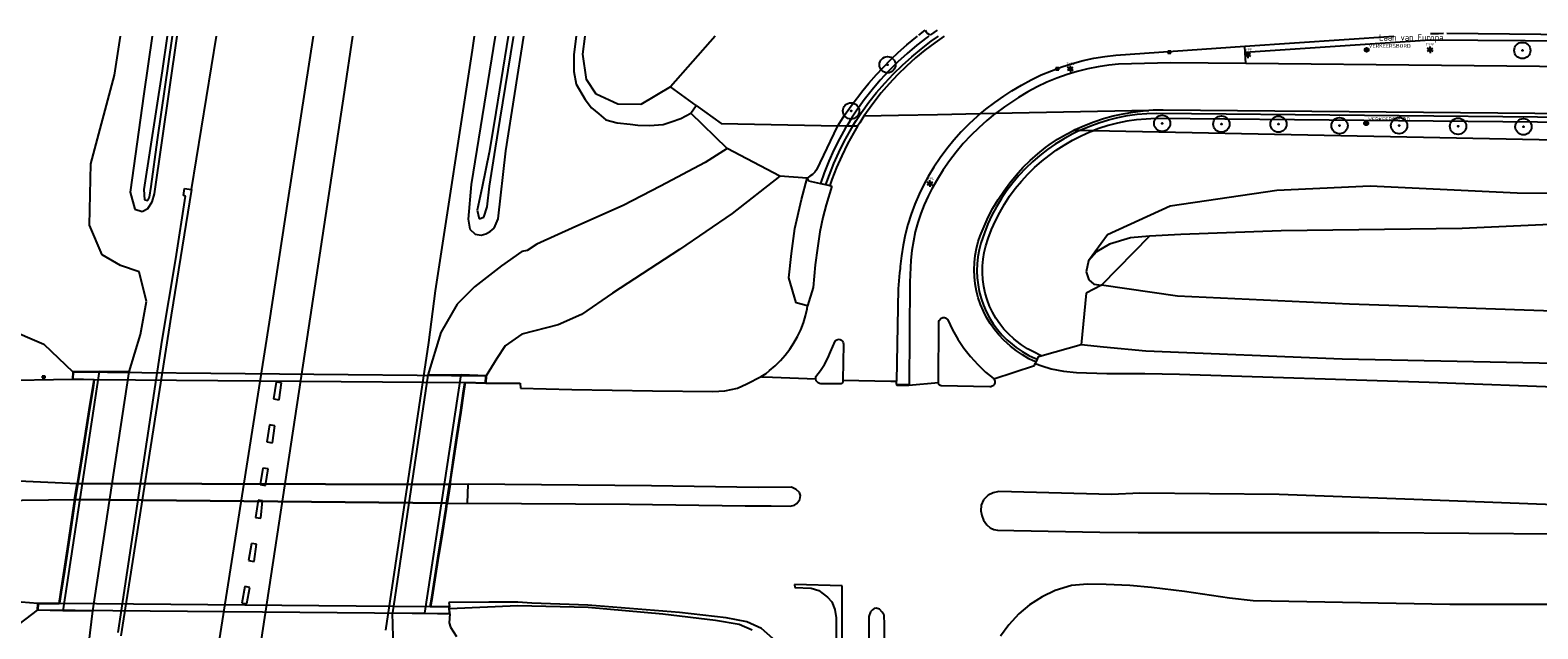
# Model space of a CAD drawing. Header units: metres. Extents: x 102000 to 105000, y 414600 to 420766.
# Tile 274 of 298: x 104013 to 104245, y 420670 to 420762. Entities that reach past the tile are written whole.
import ezdxf
from ezdxf.enums import TextEntityAlignment as Align

# ---------------------------------------------------------------- set-up
doc = ezdxf.new("R2010")
doc.units = ezdxf.units.M
doc.layers.get('0').update_dxf_attribs({"color": 8})
doc.styles.add('MtXpl_NLCS-ISO', font='NLCS-ISO.ttf')
doc.styles.add('NLCS-ISO', font='NLCS-ISO.ttf')

msp = doc.modelspace()

# ---------------------------------------------------------------- hatches: boundary and pattern name
at = {"ltscale": 0.1}
h = msp.add_hatch(color=256, dxfattribs=at)
edge = h.paths.add_edge_path()
edge.add_arc((104242.77, 420759.23), 0.075, 0, 360)
h = msp.add_hatch(color=256, dxfattribs=at)
edge = h.paths.add_edge_path()
edge.add_arc((104145.05, 420757.03), 0.075, 0, 360)
h = msp.add_hatch(color=256, dxfattribs=at)
edge = h.paths.add_edge_path()
edge.add_arc((104139.44, 420749.93), 0.075, 0, 360)
h = msp.add_hatch(color=256, dxfattribs=at)
edge = h.paths.add_edge_path()
edge.add_arc((104187.32, 420748.01), 0.075, 0, 360)
h = msp.add_hatch(color=256, dxfattribs=at)
edge = h.paths.add_edge_path()
edge.add_arc((104196.44, 420747.9), 0.075, 0, 360)
h = msp.add_hatch(color=256, dxfattribs=at)
edge = h.paths.add_edge_path()
edge.add_arc((104205.23, 420747.89), 0.075, 0, 360)
h = msp.add_hatch(color=256, dxfattribs=at)
edge = h.paths.add_edge_path()
edge.add_arc((104214.63, 420747.66), 0.075, 0, 360)
h = msp.add_hatch(color=256, dxfattribs=at)
edge = h.paths.add_edge_path()
edge.add_arc((104223.79, 420747.67), 0.075, 0, 360)
h = msp.add_hatch(color=256, dxfattribs=at)
edge = h.paths.add_edge_path()
edge.add_arc((104232.87, 420747.57), 0.075, 0, 360)
h = msp.add_hatch(color=256, dxfattribs=at)
edge = h.paths.add_edge_path()
edge.add_arc((104242.93, 420747.49), 0.075, 0, 360)

# ---------------------------------------------------------------- linework, layer by layer
for p, q in [((104026.07, 420755.45), (104027.01, 420761.44)), ((104031.86, 420761.44), (104030.57, 420752.58)), ((104032.24, 420737.18), (104035.7, 420761.44)), ((104032.69, 420745.47), (104035.01, 420761.44)), ((104034.18, 420761.44), (104033.4, 420756.11)), ((104037.91, 420737.85), (104041.78, 420761.44)), ((104052.81, 420736.24), (104056.71, 420761.44)), ((104062.7, 420761.44), (104061.4, 420752.8)), ((104084.67, 420761.44), (104080.99, 420738.62)), ((104081.15, 420759.27), (104081.5, 420761.44)), ((104086.64, 420761.44), (104084.52, 420748.08)), ((104085.45, 420748.68), (104087.49, 420761.22)), ((104086.28, 420743.78), (104089.05, 420761.44)), ((104087.49, 420761.22), (104087.52, 420761.44)), ((104097.12, 420761.44), (104096.75, 420758.61)), ((104098.15, 420758.68), (104098.49, 420761.44)), ((104118.54, 420761.44), (104111.65, 420753.64)), ((104148.03, 420760.08), (104149.68, 420761.44)), ((104151.09, 420761.23), (104149.55, 420760.03)), ((104149.85, 420761.59), (104150.85, 420762.34)), ((104151.39, 420761.44), (104151.09, 420761.23)), ((104152.68, 420762.36), (104151.65, 420761.63)), ((104151.79, 420760.66), (104152.91, 420761.44)), ((104153.79, 420761.44), (104152.31, 420760.41)), ((104200.05, 420759.9), (104222.97, 420761.44)), ((104228.61, 420761.82), (104229.84, 420761.85)), ((104229.84, 420761.85), (104230.65, 420761.87)), ((104231.12, 420761.87), (104326.84, 420760.94)), ((104075.49, 420722.26), (104081.15, 420759.27)), ((104145.63, 420757.88), (104146.71, 420758.9)), ((104146.71, 420758.9), (104148.03, 420760.08)), ((104149.55, 420760.03), (104148.07, 420758.78)), ((104148.77, 420758.26), (104150.26, 420759.49)), ((104150.81, 420759.28), (104149.35, 420758.08)), ((104150.26, 420759.49), (104151.79, 420760.66)), ((104152.31, 420760.41), (104150.81, 420759.28)), ((104180.21, 420758.51), (104200.05, 420759.9)), ((104188.21, 420758.84), (104188.66, 420759.14)), ((104188.66, 420758.84), (104188.21, 420759.14)), ((104188.66, 420759.14), (104188.21, 420759.14)), ((104188.21, 420759.14), (104188.21, 420758.84)), ((104188.66, 420758.84), (104188.66, 420759.14)), ((104200.11, 420758.9), (104200.05, 420759.9)), ((104228.6, 420760.82), (104200.11, 420758.9)), ((104200.2, 420757.2), (104200.11, 420758.9)), ((104218.35, 420759.33), (104219.25, 420759.33)), ((104228.33, 420759.43), (104228.8, 420759.43)), ((104228.33, 420759.23), (104228.8, 420759.23)), ((104228.63, 420760.82), (104228.6, 420760.82)), ((104228.66, 420760.82), (104228.63, 420760.82)), ((104228.69, 420760.82), (104228.66, 420760.82)), ((104262.09, 420760.58), (104228.69, 420760.82)), ((104096.75, 420758.61), (104096.77, 420755.98)), ((104098.71, 420754.77), (104098.15, 420758.68)), ((104143.37, 420755.55), (104144.38, 420756.62)), ((104144.38, 420756.62), (104145.63, 420757.88)), ((104146.63, 420757.46), (104145.25, 420756.09)), ((104145.96, 420755.62), (104147.34, 420756.97)), ((104147.95, 420756.82), (104146.61, 420755.5)), ((104148.07, 420758.78), (104146.63, 420757.46)), ((104147.34, 420756.97), (104148.77, 420758.26)), ((104149.35, 420758.08), (104147.95, 420756.82)), ((104170.28, 420756.12), (104171.88, 420756.71)), ((104171.88, 420756.71), (104173.51, 420757.23)), ((104173.51, 420757.23), (104175.16, 420757.67)), ((104175.16, 420757.67), (104176.83, 420758.03)), ((104177.49, 420756.71), (104175.87, 420756.39)), ((104176.83, 420758.03), (104178.51, 420758.31)), ((104179.12, 420756.96), (104177.49, 420756.71)), ((104178.51, 420758.31), (104180.21, 420758.51)), ((104180.63, 420757.11), (104179.12, 420756.96)), ((104188.63, 420757.33), (104180.63, 420757.11)), ((104188.21, 420758.84), (104188.66, 420758.84)), ((104200.2, 420757.2), (104188.63, 420757.33)), ((104230.31, 420756.9), (104200.2, 420757.2)), ((104200.27, 420758.66), (104200.74, 420758.66)), ((104200.27, 420758.47), (104200.74, 420758.47)), ((104329.82, 420756.01), (104230.31, 420756.9)), ((104022.43, 420741.76), (104026.07, 420755.45)), ((104033.4, 420756.11), (104030.58, 420737.85)), ((104096.77, 420755.98), (104097.13, 420754.04)), ((104100.23, 420752.49), (104098.71, 420754.77)), ((104142.2, 420754.22), (104143.37, 420755.55)), ((104143.93, 420754.66), (104142.67, 420753.17)), ((104145.25, 420756.09), (104143.93, 420754.66)), ((104144.63, 420754.22), (104145.96, 420755.62)), ((104146.61, 420755.5), (104145.32, 420754.12)), ((104165.66, 420753.91), (104167.16, 420754.72)), ((104167.16, 420754.72), (104168.7, 420755.46)), ((104169.59, 420754.33), (104168.1, 420753.62)), ((104168.7, 420755.46), (104170.28, 420756.12)), ((104171.12, 420754.95), (104169.59, 420754.33)), ((104170.96, 420756.24), (104171.41, 420756.54)), ((104171.41, 420756.24), (104170.96, 420756.54)), ((104171.41, 420756.54), (104170.96, 420756.54)), ((104170.96, 420756.54), (104170.96, 420756.24)), ((104170.96, 420756.24), (104171.41, 420756.24)), ((104172.68, 420755.51), (104171.12, 420754.95)), ((104171.41, 420756.24), (104171.41, 420756.54)), ((104174.26, 420755.99), (104172.68, 420755.51)), ((104172.98, 420756.48), (104173.45, 420756.48)), ((104172.98, 420756.28), (104173.45, 420756.28)), ((104175.87, 420756.39), (104174.26, 420755.99)), ((104030.57, 420752.58), (104028.48, 420737.43)), ((104061.4, 420752.8), (104055.65, 420714.85)), ((104097.13, 420754.04), (104098.52, 420751.69)), ((104103.56, 420750.97), (104100.23, 420752.49)), ((104111.65, 420753.64), (104107.07, 420750.91)), ((104115.61, 420750.76), (104111.65, 420753.64)), ((104139.46, 420750.73), (104141.25, 420753.08)), ((104141.25, 420753.08), (104142.2, 420754.22)), ((104142.67, 420753.17), (104141.47, 420751.64)), ((104142.17, 420751.25), (104143.37, 420752.76)), ((104144.09, 420752.69), (104142.92, 420751.21)), ((104143.37, 420752.76), (104144.63, 420754.22)), ((104145.32, 420754.12), (104144.09, 420752.69)), ((104161.55, 420751.24), (104162.96, 420752.22)), ((104162.96, 420752.22), (104164.19, 420753.03)), ((104165.21, 420752.01), (104163.83, 420751.09)), ((104164.19, 420753.03), (104165.66, 420753.91)), ((104166.63, 420752.85), (104165.21, 420752.01)), ((104168.1, 420753.62), (104166.63, 420752.85)), ((104098.52, 420751.69), (104099.5, 420750.41)), ((104099.5, 420750.41), (104100.64, 420749.5)), ((104107.07, 420750.91), (104103.56, 420750.97)), ((104114.76, 420749.58), (104115.61, 420750.76)), ((104115.61, 420750.76), (104119.45, 420747.97)), ((104138.44, 420749.28), (104139.46, 420750.73)), ((104140.33, 420750.06), (104139.59, 420748.94)), ((104140.21, 420748.44), (104141.03, 420749.69)), ((104141.47, 420751.64), (104140.33, 420750.06)), ((104141.03, 420749.69), (104142.17, 420751.25)), ((104141.82, 420749.68), (104141.43, 420749.1)), ((104142.92, 420751.21), (104141.82, 420749.68)), ((104159.31, 420749.46), (104160.19, 420750.2)), ((104160.19, 420750.2), (104161.55, 420751.24)), ((104185.29, 420749.98), (104161.63, 420749.51)), ((104163.04, 420750.56), (104161.68, 420749.55)), ((104163.83, 420751.09), (104163.04, 420750.56)), ((104181.3, 420749.49), (104182.83, 420749.75)), ((104182.83, 420749.75), (104184.38, 420749.93)), ((104184.38, 420749.93), (104185.29, 420749.98)), ((104184.97, 420749.54), (104186.48, 420749.59)), ((104185.92, 420750.03), (104185.29, 420749.98)), ((104187.48, 420750.04), (104185.92, 420750.03)), ((104186.48, 420749.59), (104323.78, 420748.27)), ((104329, 420748.81), (104187.48, 420750.04)), ((104084.52, 420748.08), (104083.74, 420743.53)), ((104084.72, 420744.18), (104085.45, 420748.68)), ((104100.64, 420749.5), (104101.71, 420748.53)), ((104101.71, 420748.53), (104103.45, 420748.09)), ((104103.45, 420748.09), (104105.45, 420747.91)), ((104105.45, 420747.91), (104106.61, 420747.75)), ((104106.61, 420747.75), (104108.43, 420747.69)), ((104108.43, 420747.69), (104110.53, 420747.84)), ((104110.53, 420747.84), (104111.77, 420748.23)), ((104111.77, 420748.23), (104113.26, 420748.78)), ((104113.26, 420748.78), (104114.76, 420749.58)), ((104120.37, 420744.16), (104114.76, 420749.58)), ((104119.45, 420747.97), (104137.38, 420747.62)), ((104137.32, 420747.54), (104134.14, 420740.86)), ((104137.38, 420747.62), (104137.32, 420747.54)), ((104137.38, 420747.63), (104138.44, 420749.28)), ((104137.38, 420747.62), (104137.38, 420747.63)), ((104138.77, 420747.6), (104137.38, 420747.63)), ((104138.59, 420747.31), (104137.66, 420745.64)), ((104138.77, 420747.6), (104138.59, 420747.31)), ((104139.59, 420748.94), (104138.77, 420747.6)), ((104139.68, 420747.59), (104138.77, 420747.6)), ((104139.68, 420747.59), (104139.23, 420746.85)), ((104139.68, 420747.59), (104140.21, 420748.44)), ((104140.45, 420747.57), (104139.68, 420747.59)), ((104140.45, 420747.57), (104139.81, 420746.5)), ((104140.78, 420748.11), (104140.45, 420747.57)), ((104141.43, 420749.1), (104140.78, 420748.11)), ((104146.76, 420749.21), (104141.43, 420749.1)), ((104152.72, 420749.33), (104146.76, 420749.21)), ((104159.31, 420749.46), (104152.72, 420749.33)), ((104157.61, 420747.93), (104156.41, 420746.7)), ((104158.87, 420749.09), (104157.61, 420747.93)), ((104159.09, 420747.34), (104157.88, 420746.15)), ((104159.31, 420749.46), (104158.87, 420749.09)), ((104160.36, 420748.47), (104159.09, 420747.34)), ((104161.63, 420749.51), (104159.31, 420749.46)), ((104161.63, 420749.51), (104160.36, 420748.47)), ((104161.68, 420749.55), (104161.63, 420749.51)), ((104173.96, 420747.05), (104175.37, 420747.69)), ((104174.8, 420747), (104176.19, 420747.59)), ((104175.37, 420747.69), (104176.82, 420748.25)), ((104176.19, 420747.59), (104177.6, 420748.11)), ((104176.82, 420748.25), (104178.29, 420748.74)), ((104177.6, 420748.11), (104179.04, 420748.55)), ((104179.01, 420747.66), (104177.6, 420747.21)), ((104178.29, 420748.74), (104179.79, 420749.16)), ((104180.44, 420748.03), (104179.01, 420747.66)), ((104179.04, 420748.55), (104180.5, 420748.92)), ((104179.79, 420749.16), (104181.3, 420749.49)), ((104181.9, 420748.33), (104180.44, 420748.03)), ((104180.5, 420748.92), (104181.98, 420749.2)), ((104183.36, 420748.54), (104181.9, 420748.33)), ((104181.98, 420749.2), (104183.47, 420749.41)), ((104184.84, 420748.68), (104183.36, 420748.54)), ((104183.47, 420749.41), (104184.97, 420749.54)), ((104186.32, 420748.74), (104184.84, 420748.68)), ((104323.5, 420747.42), (104186.32, 420748.74)), ((104218.27, 420748.02), (104219.17, 420748.02)), ((104031.7, 420738.29), (104032.69, 420745.47)), ((104137.66, 420745.64), (104136.8, 420743.93)), ((104138.33, 420745.22), (104137.5, 420743.55)), ((104139.23, 420746.85), (104138.33, 420745.22)), ((104139.81, 420746.5), (104138.9, 420744.84)), ((104155.26, 420745.43), (104154.17, 420744.1)), ((104156.41, 420746.7), (104155.26, 420745.43)), ((104157.88, 420746.15), (104156.72, 420744.9)), ((104169.93, 420744.71), (104171.24, 420745.56)), ((104172.14, 420745.6), (104170.86, 420744.8)), ((104171.24, 420745.56), (104172.58, 420746.34)), ((104173.45, 420746.34), (104172.14, 420745.6)), ((104172.25, 420744.68), (104173.54, 420745.42)), ((104172.58, 420746.34), (104173.7, 420746.92)), ((104174.6, 420746.9), (104173.45, 420746.34)), ((104173.54, 420745.42), (104174.86, 420746.09)), ((104173.7, 420746.92), (104173.96, 420747.05)), ((104174.6, 420746.9), (104173.7, 420746.92)), ((104174.6, 420746.9), (104174.8, 420747)), ((104176.67, 420746.86), (104174.6, 420746.9)), ((104174.86, 420746.09), (104176.21, 420746.69)), ((104176.21, 420746.69), (104176.67, 420746.86)), ((104177.6, 420747.21), (104176.67, 420746.86)), ((104261.03, 420745.18), (104176.67, 420746.86)), ((104083.74, 420743.53), (104082.65, 420738.23)), ((104083.77, 420738.37), (104084.72, 420744.18)), ((104085.1, 420733.31), (104086.28, 420743.78)), ((104120.37, 420744.16), (104116.96, 420742)), ((104128.49, 420739.89), (104120.37, 420744.16)), ((104136.8, 420743.93), (104136.02, 420742.18)), ((104137.5, 420743.55), (104136.74, 420741.84)), ((104138.01, 420743.01), (104137.21, 420741.2)), ((104138.9, 420744.84), (104138.01, 420743.01)), ((104153.15, 420742.72), (104152.19, 420741.29)), ((104154.17, 420744.1), (104153.15, 420742.72)), ((104155.63, 420743.6), (104154.59, 420742.25)), ((104156.72, 420744.9), (104155.63, 420743.6)), ((104167.01, 420742.3), (104168.18, 420743.34)), ((104168.51, 420743.06), (104167.38, 420742.1)), ((104168.18, 420743.34), (104169.39, 420744.32)), ((104169.69, 420743.97), (104168.51, 420743.06)), ((104168.79, 420742.18), (104169.94, 420743.09)), ((104169.39, 420744.32), (104169.93, 420744.71)), ((104170.86, 420744.8), (104169.69, 420743.97)), ((104169.94, 420743.09), (104171.01, 420743.87)), ((104171.01, 420743.87), (104172.25, 420744.68)), ((104022.24, 420732.33), (104022.43, 420741.76)), ((104116.96, 420742), (104110.13, 420738.34)), ((104133.88, 420740.51), (104133.49, 420740.15)), ((104134.14, 420740.86), (104133.88, 420740.51)), ((104135.31, 420740.41), (104134.74, 420738.78)), ((104136.02, 420742.18), (104135.31, 420740.41)), ((104136.74, 420741.84), (104136.05, 420740.11)), ((104137.21, 420741.2), (104136.48, 420739.35)), ((104152.19, 420741.29), (104151.3, 420739.82)), ((104153.62, 420740.85), (104152.72, 420739.41)), ((104154.59, 420742.25), (104153.62, 420740.85)), ((104164.85, 420740.05), (104165.9, 420741.2)), ((104166.3, 420741.08), (104165.28, 420740)), ((104165.9, 420741.2), (104167.01, 420742.3)), ((104167.38, 420742.1), (104166.3, 420741.08)), ((104166.64, 420740.2), (104167.69, 420741.22)), ((104167.69, 420741.22), (104168.79, 420742.18)), ((104031.48, 420736.63), (104031.7, 420738.29)), ((104036.68, 420736.9), (104036.84, 420738)), ((104036.84, 420738), (104037.91, 420737.85)), ((104080.99, 420738.62), (104080.53, 420733.27)), ((104082.65, 420738.23), (104081.9, 420734.66)), ((104083.45, 420735.14), (104083.77, 420738.37)), ((104110.13, 420738.34), (104104.37, 420735.38)), ((104128.49, 420739.89), (104121.13, 420734.15)), ((104132.67, 420739.59), (104128.49, 420739.89)), ((104131.83, 420736.31), (104132.67, 420739.59)), ((104133.1, 420739.91), (104132.67, 420739.59)), ((104132.67, 420739.59), (104132.89, 420739.17)), ((104132.89, 420739.17), (104134.74, 420738.78)), ((104133.49, 420740.15), (104133.1, 420739.91)), ((104134.74, 420738.78), (104135.53, 420738.6)), ((104136.05, 420740.11), (104135.53, 420738.6)), ((104135.53, 420738.6), (104136.17, 420738.47)), ((104136.49, 420738.34), (104135.62, 420735.48)), ((104136.48, 420739.35), (104136.17, 420738.47)), ((104136.17, 420738.47), (104136.49, 420738.34)), ((104150.62, 420738.59), (104149.9, 420737.11)), ((104151.3, 420739.82), (104150.62, 420738.59)), ((104151.34, 420738.84), (104151.81, 420738.84)), ((104151.34, 420738.65), (104151.81, 420738.65)), ((104152.72, 420739.41), (104151.89, 420737.92)), ((104162.94, 420737.59), (104163.87, 420738.84)), ((104164.32, 420738.87), (104163.43, 420737.68)), ((104163.85, 420736.8), (104164.72, 420737.98)), ((104163.87, 420738.84), (104164.85, 420740.05)), ((104165.28, 420740), (104164.32, 420738.87)), ((104164.72, 420737.98), (104165.65, 420739.11)), ((104165.65, 420739.11), (104166.64, 420740.2)), ((104219.36, 420738.36), (104204.96, 420737.68)), ((104241.95, 420737.27), (104219.36, 420738.36)), ((104028.48, 420737.43), (104029.22, 420734.79)), ((104030.58, 420737.85), (104030.68, 420736.24)), ((104030.68, 420736.24), (104031.2, 420736.16)), ((104031.2, 420736.16), (104031.48, 420736.63)), ((104031.21, 420734.91), (104031.88, 420735.91)), ((104031.88, 420735.91), (104032.24, 420737.18)), ((104037.91, 420737.85), (104034.81, 420718.48)), ((104035.49, 420727.18), (104037.02, 420736.82)), ((104037.02, 420736.82), (104036.68, 420736.9)), ((104049.91, 420717.4), (104052.81, 420736.24)), ((104130.8, 420731.85), (104131.83, 420736.31)), ((104149.9, 420737.11), (104149.26, 420735.59)), ((104151.32, 420736.82), (104150.71, 420735.48)), ((104151.89, 420737.92), (104151.32, 420736.82)), ((104161.28, 420734.94), (104162.08, 420736.29)), ((104162.59, 420736.46), (104161.83, 420735.18)), ((104162.08, 420736.29), (104162.94, 420737.59)), ((104163.43, 420737.68), (104162.59, 420736.46)), ((104163.05, 420735.58), (104163.85, 420736.8)), ((104204.96, 420737.68), (104188.58, 420735.29)), ((104300.98, 420736.79), (104241.95, 420737.27)), ((104029.22, 420734.79), (104030.31, 420734.44)), ((104030.31, 420734.44), (104031.21, 420734.91)), ((104081.9, 420734.66), (104082.2, 420733.33)), ((104082.2, 420733.33), (104082.93, 420733.55)), ((104082.93, 420733.55), (104083.45, 420735.14)), ((104104.37, 420735.38), (104097.08, 420732.15)), ((104121.13, 420734.15), (104113.05, 420728.62)), ((104135.09, 420733.5), (104134.62, 420731.31)), ((104135.62, 420735.48), (104135.09, 420733.5)), ((104148.69, 420734.04), (104148.2, 420732.46)), ((104149.26, 420735.59), (104148.69, 420734.04)), ((104150.17, 420734.12), (104149.71, 420732.73)), ((104150.71, 420735.48), (104150.17, 420734.12)), ((104159.91, 420732.14), (104160.56, 420733.56)), ((104161.13, 420733.87), (104160.51, 420732.53)), ((104160.56, 420733.56), (104161.28, 420734.94)), ((104161.83, 420735.18), (104161.13, 420733.87)), ((104161.66, 420733), (104162.32, 420734.31)), ((104162.32, 420734.31), (104163.05, 420735.58)), ((104188.58, 420735.29), (104178.89, 420730.86)), ((104024.15, 420727.78), (104022.24, 420732.33)), ((104080.53, 420733.27), (104080.74, 420731.75)), ((104080.74, 420731.75), (104081.6, 420730.96)), ((104083.21, 420731), (104083.9, 420731.38)), ((104083.9, 420731.38), (104084.5, 420731.9)), ((104084.5, 420731.9), (104085.1, 420733.31)), ((104097.08, 420732.15), (104091.08, 420729.4)), ((104130.27, 420727.99), (104130.8, 420731.85)), ((104134.62, 420731.31), (104134.28, 420728.81)), ((104148.2, 420732.46), (104147.79, 420730.87)), ((104149.33, 420731.32), (104149.03, 420729.89)), ((104149.71, 420732.73), (104149.33, 420731.32)), ((104159.33, 420730.69), (104159.91, 420732.14)), ((104159.96, 420731.15), (104159.44, 420729.59)), ((104160.51, 420732.53), (104159.96, 420731.15)), ((104160.55, 420730.29), (104161.07, 420731.66)), ((104161.07, 420731.66), (104161.66, 420733)), ((104205.62, 420731.49), (104190.21, 420730.93)), ((104233.49, 420731.81), (104205.62, 420731.49)), ((104254.26, 420732.78), (104233.49, 420731.81)), ((104081.6, 420730.96), (104082.5, 420730.8)), ((104082.5, 420730.8), (104083.21, 420731)), ((104091.08, 420729.4), (104089.57, 420728.47)), ((104134.28, 420728.81), (104133.94, 420726.23)), ((104147.45, 420729.25), (104147.19, 420727.62)), ((104147.79, 420730.87), (104147.45, 420729.25)), ((104149.03, 420729.89), (104148.8, 420728.44)), ((104158.54, 420727.67), (104158.74, 420728.75)), ((104158.74, 420728.75), (104159.02, 420729.81)), ((104159.02, 420729.81), (104159.33, 420730.69)), ((104159.44, 420729.59), (104159.16, 420728.54)), ((104159.94, 420728.16), (104160.2, 420729.18)), ((104160.2, 420729.18), (104160.55, 420730.29)), ((104178.89, 420730.86), (104176.01, 420726.88)), ((104179.23, 420729.43), (104177.22, 420728.22)), ((104185.4, 420730.65), (104178, 420723.1)), ((104182.44, 420730.38), (104179.23, 420729.43)), ((104185.4, 420730.65), (104182.44, 420730.38)), ((104190.21, 420730.93), (104185.4, 420730.65)), ((104026.98, 420726.13), (104024.15, 420727.78)), ((104033.41, 420714.62), (104035.49, 420727.18)), ((104088.78, 420728.29), (104085.65, 420726.1)), ((104089.57, 420728.47), (104088.78, 420728.29)), ((104113.05, 420728.62), (104102.73, 420721.9)), ((104129.85, 420724.24), (104130.27, 420727.99)), ((104147.19, 420727.62), (104147.01, 420725.98)), ((104148.66, 420726.98), (104148.49, 420723.56)), ((104148.8, 420728.44), (104148.66, 420726.98)), ((104158.38, 420725.48), (104158.43, 420726.58)), ((104158.43, 420726.58), (104158.54, 420727.67)), ((104158.85, 420726.41), (104158.81, 420725.33)), ((104158.97, 420727.48), (104158.85, 420726.41)), ((104159.16, 420728.54), (104158.97, 420727.48)), ((104159.68, 420726.07), (104159.77, 420727.12)), ((104159.77, 420727.12), (104159.94, 420728.16)), ((104176.01, 420726.88), (104175.62, 420725.14)), ((104177.22, 420728.22), (104176.01, 420726.88)), ((104029.89, 420725.18), (104026.98, 420726.13)), ((104030.97, 420720.6), (104029.89, 420725.18)), ((104085.65, 420726.1), (104081.5, 420722.84)), ((104130.99, 420720.39), (104129.85, 420724.24)), ((104133.94, 420726.23), (104133.62, 420722.73)), ((104146.92, 420725.01), (104146.69, 420722.56)), ((104146.98, 420725.65), (104146.92, 420725.01)), ((104147.01, 420725.98), (104146.98, 420725.65)), ((104158.43, 420724.39), (104158.38, 420725.48)), ((104158.54, 420723.29), (104158.43, 420724.39)), ((104158.81, 420725.33), (104158.86, 420724.25)), ((104158.86, 420724.25), (104158.98, 420723.17)), ((104159.66, 420725.02), (104159.68, 420726.07)), ((104159.73, 420723.97), (104159.66, 420725.02)), ((104175.62, 420725.14), (104176.02, 420723.93)), ((104074.44, 420714.29), (104075.49, 420722.26)), ((104081.5, 420722.84), (104078.83, 420720.17)), ((104102.73, 420721.9), (104097.93, 420718.57)), ((104133.62, 420722.73), (104132.75, 420719.91)), ((104146.69, 420722.56), (104146.43, 420708.32)), ((104148.49, 420723.56), (104148.37, 420707.79)), ((104158.74, 420722.21), (104158.54, 420723.29)), ((104159.02, 420721.15), (104158.74, 420722.21)), ((104158.98, 420723.17), (104159.18, 420722.11)), ((104159.18, 420722.11), (104159.46, 420721.07)), ((104159.87, 420722.92), (104159.73, 420723.97)), ((104160.09, 420721.89), (104159.87, 420722.92)), ((104160.39, 420720.88), (104160.09, 420721.89)), ((104175.64, 420721.87), (104174.88, 420713.92)), ((104178, 420723.1), (104175.64, 420721.87)), ((104176.02, 420723.93), (104176.82, 420723.27)), ((104176.82, 420723.27), (104178, 420723.1)), ((104189.69, 420721.41), (104178, 420723.1)), ((104030.06, 420715.51), (104030.97, 420720.6)), ((104078.83, 420720.17), (104076.29, 420715.82)), ((104132.75, 420719.91), (104130.99, 420720.39)), ((104132.44, 420718.39), (104132.7, 420719.49)), ((104132.7, 420719.49), (104132.75, 420719.91)), ((104159.37, 420720.11), (104159.02, 420721.15)), ((104159.8, 420719.1), (104159.37, 420720.11)), ((104159.46, 420721.07), (104159.81, 420720.05)), ((104159.81, 420720.05), (104160.24, 420719.06)), ((104160.77, 420719.9), (104160.39, 420720.88)), ((104161.22, 420718.95), (104160.77, 420719.9)), ((104216.18, 420720.18), (104189.69, 420721.41)), ((104231.26, 420719.69), (104216.18, 420720.18)), ((104253.88, 420718.88), (104231.26, 420719.69)), ((104034.81, 420718.48), (104027.05, 420669.12)), ((104041.05, 420661.04), (104049.91, 420717.4)), ((104097.93, 420718.57), (104094.34, 420716.98)), ((104131.69, 420716.24), (104132.1, 420717.3)), ((104132.1, 420717.3), (104132.44, 420718.39)), ((104152.89, 420708.14), (104152.94, 420717.37)), ((104152.94, 420717.37), (104152.97, 420717.52)), ((104152.97, 420717.52), (104153.02, 420717.66)), ((104153.02, 420717.66), (104153.1, 420717.8)), ((104153.1, 420717.8), (104153.2, 420717.91)), ((104153.2, 420717.91), (104153.32, 420718.01)), ((104153.32, 420718.01), (104153.46, 420718.08)), ((104153.46, 420718.08), (104153.58, 420718.11)), ((104153.58, 420718.11), (104153.71, 420718.12)), ((104153.71, 420718.12), (104153.83, 420718.11)), ((104153.83, 420718.11), (104153.96, 420718.08)), ((104153.96, 420718.08), (104154.07, 420718.03)), ((104154.07, 420718.03), (104154.18, 420717.95)), ((104154.18, 420717.95), (104154.27, 420717.87)), ((104154.27, 420717.87), (104154.35, 420717.77)), ((104154.35, 420717.77), (104155.05, 420716.26)), ((104160.3, 420718.12), (104159.8, 420719.1)), ((104160.24, 420719.06), (104160.75, 420718.1)), ((104160.87, 420717.19), (104160.3, 420718.12)), ((104160.75, 420718.1), (104161.32, 420717.18)), ((104161.51, 420716.29), (104160.87, 420717.19)), ((104161.74, 420718.03), (104161.22, 420718.95)), ((104161.32, 420717.18), (104161.96, 420716.31)), ((104162.33, 420717.16), (104161.74, 420718.03)), ((104162.98, 420716.33), (104162.33, 420717.16)), ((104009.34, 420716.52), (104015.19, 420714.03)), ((104028.34, 420709.78), (104030.06, 420715.51)), ((104055.65, 420714.85), (104048.29, 420666.23)), ((104076.29, 420715.82), (104074.29, 420709.27)), ((104088.79, 420715.57), (104086.19, 420713.76)), ((104094.34, 420716.98), (104088.79, 420715.57)), ((104130.64, 420714.21), (104131.2, 420715.21)), ((104131.2, 420715.21), (104131.69, 420716.24)), ((104137.26, 420714.72), (104137.49, 420714.78)), ((104137.49, 420714.78), (104137.75, 420714.76)), ((104155.05, 420716.26), (104155.87, 420714.81)), ((104155.87, 420714.81), (104156.79, 420713.43)), ((104162.21, 420715.45), (104161.51, 420716.29)), ((104161.96, 420716.31), (104162.66, 420715.49)), ((104162.97, 420714.66), (104162.21, 420715.45)), ((104162.66, 420715.49), (104163.41, 420714.72)), ((104163.7, 420715.56), (104162.98, 420716.33)), ((104164.47, 420714.84), (104163.7, 420715.56)), ((104164.78, 420714.58), (104164.47, 420714.84)), ((104015.19, 420714.03), (104019.63, 420709.77)), ((104026.62, 420669.67), (104033.41, 420714.62)), ((104067.82, 420670.03), (104074.44, 420714.29)), ((104086.19, 420713.76), (104084.94, 420711.83)), ((104129.32, 420712.36), (104130.01, 420713.26)), ((104130.01, 420713.26), (104130.64, 420714.21)), ((104135.86, 420711.86), (104136.3, 420712.84)), ((104136.3, 420712.84), (104136.99, 420714.51)), ((104136.99, 420714.51), (104137.06, 420714.58)), ((104137.06, 420714.58), (104137.26, 420714.72)), ((104137.75, 420714.76), (104137.96, 420714.66)), ((104137.96, 420714.66), (104138.13, 420714.49)), ((104138.13, 420714.49), (104138.24, 420714.28)), ((104138.26, 420714.04), (104138.18, 420708.47)), ((104138.24, 420714.28), (104138.26, 420714.04)), ((104156.79, 420713.43), (104157.82, 420712.11)), ((104163.99, 420713.72), (104162.97, 420714.66)), ((104163.41, 420714.72), (104164.23, 420714.01)), ((104164.88, 420713.01), (104163.99, 420713.72)), ((104164.23, 420714.01), (104164.84, 420713.54)), ((104165.67, 420713.91), (104164.78, 420714.58)), ((104164.84, 420713.54), (104165.8, 420712.89)), ((104165.82, 420712.37), (104164.88, 420713.01)), ((104166.62, 420713.31), (104165.67, 420713.91)), ((104165.8, 420712.89), (104166.8, 420712.31)), ((104167.6, 420712.78), (104166.62, 420713.31)), ((104168.62, 420712.31), (104167.6, 420712.78)), ((104174.88, 420713.92), (104168.88, 420712.22)), ((104178.3, 420713.59), (104174.88, 420713.92)), ((104184.81, 420712.97), (104178.3, 420713.59)), ((104215.05, 420711.7), (104184.81, 420712.97)), ((104084.94, 420711.83), (104083.28, 420709.18)), ((104126.89, 420709.97), (104127.76, 420710.71)), ((104127.76, 420710.71), (104128.57, 420711.5)), ((104128.57, 420711.5), (104129.32, 420712.36)), ((104134.76, 420709.99), (104135.34, 420710.9)), ((104135.34, 420710.9), (104135.86, 420711.86)), ((104157.82, 420712.11), (104158.94, 420710.88)), ((104158.94, 420710.88), (104160.14, 420709.73)), ((104161.42, 420708.67), (104167.68, 420710.74)), ((104166.8, 420711.79), (104165.82, 420712.37)), ((104166.8, 420712.31), (104167.84, 420711.8)), ((104167.82, 420711.29), (104166.8, 420711.79)), ((104167.68, 420710.74), (104167.8, 420711.04)), ((104167.89, 420711.26), (104167.8, 420711.04)), ((104167.8, 420711.04), (104168.82, 420710.68)), ((104167.89, 420711.26), (104167.82, 420711.29)), ((104167.84, 420711.8), (104168.07, 420711.71)), ((104168.07, 420711.71), (104167.89, 420711.26)), ((104168.2, 420712.02), (104168.07, 420711.71)), ((104168.88, 420712.22), (104168.2, 420712.02)), ((104168.88, 420712.22), (104168.62, 420712.31)), ((104168.82, 420710.68), (104170.26, 420710.25)), ((104170.26, 420710.25), (104172.13, 420709.85)), ((104275.46, 420710.48), (104215.05, 420711.7)), ((104000, 420708.28), (104019.59, 420708.66)), ((104014.95, 420708.83), (104015.4, 420709.13)), ((104015.4, 420708.83), (104014.95, 420709.13)), ((104015.4, 420709.13), (104014.95, 420709.13)), ((104014.95, 420709.13), (104014.95, 420708.83)), ((104014.95, 420708.83), (104015.4, 420708.83)), ((104015.4, 420708.83), (104015.4, 420709.13)), ((104023.73, 420709.81), (104018.11, 420673.01)), ((104019.63, 420709.77), (104019.59, 420708.66)), ((104019.59, 420708.66), (104022.87, 420708.57)), ((104023.73, 420709.81), (104019.63, 420709.77)), ((104019.68, 420709.72), (104019.64, 420708.71)), ((104019.64, 420708.71), (104022.93, 420708.61)), ((104083.23, 420709.13), (104019.68, 420709.72)), ((104022.93, 420708.61), (104019.97, 420690.1)), ((104022.87, 420708.57), (104022.67, 420707.34)), ((104022.72, 420672.98), (104028.34, 420709.78)), ((104022.96, 420708.54), (104022.77, 420707.33)), ((104080, 420708.08), (104022.96, 420708.54)), ((104028.34, 420709.78), (104023.73, 420709.81)), ((104050.94, 420708.18), (104050.54, 420705.6)), ((104051.75, 420708.07), (104050.94, 420708.18)), ((104051.42, 420705.46), (104051.75, 420708.07)), ((104074.29, 420709.27), (104068.85, 420672.68)), ((104073.82, 420672.62), (104079.41, 420709.32)), ((104079.41, 420709.32), (104074.29, 420709.27)), ((104077.72, 420692.61), (104080.07, 420708.19)), ((104083.28, 420709.18), (104079.41, 420709.32)), ((104079.81, 420706.83), (104080, 420708.08)), ((104079.91, 420706.82), (104080.11, 420708.14)), ((104080.07, 420708.19), (104083.19, 420708.1)), ((104080.11, 420708.14), (104083.24, 420708.05)), ((104083.19, 420708.1), (104083.23, 420709.13)), ((104083.28, 420709.18), (104083.24, 420708.05)), ((104083.24, 420708.05), (104085.86, 420708.03)), ((104085.86, 420708.03), (104088.53, 420708.02)), ((104088.53, 420708.02), (104088.54, 420707.25)), ((104121.97, 420707.24), (104123.41, 420707.91)), ((104123.41, 420707.91), (104125.62, 420709.03)), ((104125.62, 420709.03), (104126.37, 420709.54)), ((104125.62, 420709.03), (104125.7, 420709.02)), ((104125.7, 420709.02), (104127.34, 420708.95)), ((104126.37, 420709.54), (104126.89, 420709.97)), ((104127.34, 420708.95), (104134, 420708.67)), ((104134, 420708.67), (104134.03, 420709.03)), ((104134.09, 420708.38), (104134, 420708.67)), ((104134.03, 420709.03), (104134.76, 420709.99)), ((104134.16, 420708.26), (104134.09, 420708.38)), ((104134.38, 420708.06), (104134.16, 420708.26)), ((104134.59, 420707.96), (104134.38, 420708.06)), ((104134.77, 420707.92), (104134.59, 420707.96)), ((104137.73, 420707.91), (104134.77, 420707.92)), ((104137.92, 420707.94), (104137.73, 420707.91)), ((104138.07, 420708.05), (104137.92, 420707.94)), ((104138.16, 420708.21), (104138.07, 420708.05)), ((104138.18, 420708.36), (104138.16, 420708.21)), ((104138.18, 420708.47), (104145.56, 420708.33)), ((104138.18, 420708.47), (104138.18, 420708.36)), ((104145.56, 420708.33), (104146.37, 420708.32)), ((104146.37, 420708.32), (104146.36, 420707.84)), ((104146.36, 420707.84), (104146.46, 420707.74)), ((104146.43, 420708.32), (104146.37, 420708.32)), ((104146.42, 420707.8), (104146.43, 420708.32)), ((104148.33, 420707.71), (104152.89, 420708.14)), ((104152.89, 420708.05), (104152.89, 420708.14)), ((104152.9, 420707.98), (104152.89, 420708.05)), ((104152.93, 420707.9), (104152.9, 420707.98)), ((104152.96, 420707.84), (104152.93, 420707.9)), ((104153.01, 420707.77), (104152.96, 420707.84)), ((104160.14, 420709.73), (104161.29, 420708.81)), ((104161.29, 420708.81), (104161.39, 420708.72)), ((104161.46, 420707.83), (104161.38, 420707.73)), ((104161.39, 420708.72), (104161.42, 420708.67)), ((104161.42, 420708.67), (104161.47, 420708.61)), ((104161.52, 420707.95), (104161.46, 420707.83)), ((104161.47, 420708.61), (104161.53, 420708.48)), ((104161.56, 420708.08), (104161.52, 420707.95)), ((104161.53, 420708.48), (104161.56, 420708.35)), ((104161.56, 420708.35), (104161.57, 420708.22)), ((104161.57, 420708.22), (104161.56, 420708.08)), ((104172.13, 420709.85), (104174.14, 420709.69)), ((104174.14, 420709.69), (104178.8, 420709.5)), ((104178.8, 420709.5), (104184.66, 420709.54)), ((104184.66, 420709.54), (104189.99, 420709.43)), ((104189.99, 420709.43), (104228.44, 420708.17)), ((104228.44, 420708.17), (104275.22, 420706.48)), ((104022.67, 420707.34), (104022.13, 420703.93)), ((104022.77, 420707.33), (104022.24, 420703.97)), ((104050.54, 420705.6), (104051.42, 420705.46)), ((104079.31, 420703.5), (104079.81, 420706.83)), ((104079.42, 420703.53), (104079.91, 420706.82)), ((104088.54, 420707.25), (104096.44, 420707.03)), ((104096.44, 420707.03), (104108.9, 420706.85)), ((104108.9, 420706.85), (104118.18, 420706.77)), ((104118.18, 420706.77), (104119.99, 420706.84)), ((104119.99, 420706.84), (104121.97, 420707.24)), ((104148.36, 420707.79), (104146.42, 420707.8)), ((104146.46, 420707.74), (104148.33, 420707.71)), ((104148.33, 420707.71), (104148.37, 420707.79)), ((104148.36, 420707.79), (104148.33, 420707.71)), ((104148.37, 420707.79), (104148.36, 420707.79)), ((104153.07, 420707.72), (104153.01, 420707.77)), ((104153.14, 420707.68), (104153.07, 420707.72)), ((104153.21, 420707.65), (104153.14, 420707.68)), ((104153.29, 420707.64), (104153.21, 420707.65)), ((104160.8, 420707.48), (104153.29, 420707.64)), ((104160.93, 420707.48), (104160.8, 420707.48)), ((104161.06, 420707.52), (104160.93, 420707.48)), ((104161.18, 420707.57), (104161.06, 420707.52)), ((104161.29, 420707.64), (104161.18, 420707.57)), ((104161.38, 420707.73), (104161.29, 420707.64)), ((104022.13, 420703.93), (104021.6, 420700.64)), ((104022.24, 420703.97), (104021.71, 420700.66)), ((104078.78, 420699.97), (104079.31, 420703.5)), ((104078.88, 420699.94), (104079.42, 420703.53)), ((104049.95, 420701.59), (104049.52, 420699.01)), ((104050.75, 420701.48), (104049.95, 420701.59)), ((104050.4, 420698.85), (104050.75, 420701.48)), ((104021.55, 420700.29), (104020.51, 420693.82)), ((104021.65, 420700.31), (104021.12, 420696.99)), ((104021.6, 420700.64), (104021.55, 420700.29)), ((104021.71, 420700.66), (104021.65, 420700.31)), ((104049.52, 420699.01), (104050.4, 420698.85)), ((104078.27, 420696.55), (104078.78, 420699.97)), ((104078.37, 420696.56), (104078.88, 420699.94)), ((104021.12, 420696.99), (104020.62, 420693.83)), ((104077.76, 420693.19), (104078.27, 420696.55)), ((104077.86, 420693.18), (104078.37, 420696.56)), ((104048.92, 420694.97), (104048.5, 420692.42)), ((104049.72, 420694.83), (104048.92, 420694.97)), ((104049.3, 420692.29), (104049.72, 420694.83)), ((104020.31, 420692.55), (104011.29, 420692.95)), ((104019.93, 420690.14), (104020.31, 420692.55)), ((104020.42, 420692.58), (104020.03, 420690.13)), ((104020.51, 420693.82), (104020.31, 420692.55)), ((104020.62, 420693.83), (104020.42, 420692.58)), ((104020.42, 420692.58), (104077.65, 420692.44)), ((104077.65, 420692.44), (104020.42, 420692.58)), ((104048.5, 420692.42), (104049.3, 420692.29)), ((104077.19, 420689.54), (104077.65, 420692.44)), ((104077.23, 420689.45), (104077.72, 420692.61)), ((104077.75, 420692.45), (104077.29, 420689.53)), ((104077.65, 420692.44), (104077.67, 420692.62)), ((104077.67, 420692.62), (104077.76, 420693.19)), ((104077.75, 420692.45), (104077.77, 420692.6)), ((104080.49, 420692.49), (104077.75, 420692.45)), ((104077.77, 420692.6), (104077.86, 420693.18)), ((104080.38, 420689.55), (104080.49, 420692.49)), ((104108.7, 420692.25), (104080.49, 420692.49)), ((104125.12, 420691.96), (104108.7, 420692.25)), ((104130.26, 420692.03), (104125.12, 420691.96)), ((104130.98, 420691.68), (104130.26, 420692.03)), ((104131.49, 420691.21), (104130.98, 420691.68)), ((104004.93, 420689.9), (104019.93, 420690.14)), ((104019.97, 420690.1), (104017.55, 420674.09)), ((104019.93, 420690.14), (104019.77, 420689.13)), ((104020.03, 420690.13), (104019.87, 420689.1)), ((104077.19, 420689.54), (104020.03, 420690.13)), ((104020.03, 420690.13), (104077.19, 420689.54)), ((104048.17, 420690.02), (104047.78, 420687.35)), ((104048.85, 420689.9), (104048.17, 420690.02)), ((104048.59, 420687.23), (104048.85, 420689.9)), ((104074.72, 420673.61), (104077.23, 420689.45)), ((104077.05, 420688.65), (104077.18, 420689.46)), ((104077.15, 420688.64), (104077.28, 420689.44)), ((104077.18, 420689.46), (104077.19, 420689.54)), ((104077.28, 420689.44), (104077.29, 420689.53)), ((104077.29, 420689.53), (104080.38, 420689.55)), ((104080.38, 420689.55), (104105.36, 420689.39)), ((104105.36, 420689.39), (104123.16, 420689.15)), ((104130.06, 420689.1), (104130.74, 420689.25)), ((104130.74, 420689.25), (104131.1, 420689.51)), ((104131.1, 420689.51), (104131.56, 420690.1)), ((104131.67, 420690.74), (104131.49, 420691.21)), ((104131.56, 420690.1), (104131.67, 420690.74)), ((104159.48, 420689.27), (104159.42, 420688.4)), ((104159.84, 420690.05), (104159.48, 420689.27)), ((104160.53, 420690.81), (104159.84, 420690.05)), ((104161.31, 420691.17), (104160.53, 420690.81)), ((104162.16, 420691.38), (104161.31, 420691.17)), ((104179.54, 420690.87), (104162.16, 420691.38)), ((104183.88, 420691.12), (104179.54, 420690.87)), ((104205.32, 420690.88), (104183.88, 420691.12)), ((104227.43, 420690.08), (104205.32, 420690.88)), ((104244.95, 420689.43), (104227.43, 420690.08)), ((104270.02, 420688.34), (104244.95, 420689.43)), ((104019.77, 420689.13), (104018.77, 420682.51)), ((104019.87, 420689.1), (104019.38, 420685.86)), ((104047.78, 420687.35), (104048.59, 420687.23)), ((104076.49, 420685.1), (104077.05, 420688.65)), ((104076.58, 420685.07), (104077.15, 420688.64)), ((104123.16, 420689.15), (104127.14, 420689.14)), ((104127.14, 420689.14), (104130.06, 420689.1)), ((104159.42, 420688.4), (104159.57, 420687.64)), ((104159.57, 420687.64), (104159.82, 420686.92)), ((104019.38, 420685.86), (104018.87, 420682.49)), ((104075.96, 420681.75), (104076.49, 420685.1)), ((104076.05, 420681.72), (104076.58, 420685.07)), ((104159.82, 420686.92), (104160.33, 420686.2)), ((104160.33, 420686.2), (104160.87, 420685.78)), ((104160.87, 420685.78), (104161.41, 420685.51)), ((104161.41, 420685.51), (104161.96, 420685.39)), ((104161.96, 420685.39), (104164.49, 420685.33)), ((104164.49, 420685.33), (104177.74, 420685.08)), ((104177.74, 420685.08), (104183.61, 420685.02)), ((104183.61, 420685.02), (104190.82, 420685.07)), ((104190.82, 420685.07), (104220.74, 420685.02)), ((104220.74, 420685.02), (104248.35, 420684.83)), ((104018.77, 420682.51), (104017.77, 420675.87)), ((104018.87, 420682.49), (104018.35, 420679.04)), ((104047.14, 420683.34), (104046.71, 420680.76)), ((104047.9, 420683.26), (104047.14, 420683.34)), ((104047.55, 420680.56), (104047.9, 420683.26)), ((104046.71, 420680.76), (104047.55, 420680.56)), ((104075.43, 420678.44), (104075.96, 420681.75)), ((104075.53, 420678.42), (104076.05, 420681.72)), ((104018.35, 420679.04), (104017.87, 420675.85)), ((104074.9, 420675.09), (104075.43, 420678.44)), ((104075, 420675.09), (104075.53, 420678.42)), ((104017.77, 420675.87), (104017.51, 420674.14)), ((104017.87, 420675.85), (104017.62, 420674.17)), ((104046.13, 420676.73), (104045.69, 420674.16)), ((104046.92, 420676.56), (104046.13, 420676.73)), ((104046.42, 420674.11), (104046.92, 420676.56)), ((104138.08, 420676.86), (104130.71, 420677.02)), ((104130.71, 420677.02), (104130.76, 420676.58)), ((104130.76, 420676.58), (104133.31, 420676.48)), ((104133.31, 420676.48), (104134.5, 420676.1)), ((104134.5, 420676.1), (104135.8, 420675.07)), ((104138.01, 420650.32), (104138.08, 420676.86)), ((104170.84, 420676.11), (104168.87, 420675.15)), ((104173.39, 420676.88), (104170.84, 420676.11)), ((104175.83, 420677.09), (104173.39, 420676.88)), ((104178.71, 420677.02), (104175.83, 420677.09)), ((104182.33, 420676.88), (104178.71, 420677.02)), ((104185.68, 420676.58), (104182.33, 420676.88)), ((104190.76, 420675.98), (104185.68, 420676.58)), ((104197.71, 420674.95), (104190.76, 420675.98)), ((104014.29, 420674.14), (104004.83, 420674.88)), ((104010.53, 420670.28), (104014.23, 420673.1)), ((104014.23, 420673.1), (104014.29, 420674.14)), ((104018.11, 420673.01), (104014.23, 420673.1)), ((104017.51, 420674.14), (104014.29, 420674.14)), ((104014.34, 420674.09), (104014.29, 420673.15)), ((104014.29, 420673.15), (104077.61, 420672.58)), ((104017.55, 420674.09), (104014.34, 420674.09)), ((104017.62, 420674.17), (104074.68, 420673.67)), ((104022.72, 420672.98), (104018.11, 420673.01)), ((104045.69, 420674.16), (104046.42, 420674.11)), ((104074.68, 420673.67), (104074.9, 420675.09)), ((104077.57, 420673.56), (104074.72, 420673.61)), ((104074.78, 420673.66), (104075, 420675.09)), ((104077.62, 420673.61), (104074.78, 420673.66)), ((104083.7, 420674.34), (104077.55, 420674.26)), ((104077.55, 420674.26), (104077.62, 420673.61)), ((104077.61, 420672.58), (104077.57, 420673.56)), ((104077.63, 420673.33), (104077.62, 420673.61)), ((104077.63, 420673.33), (104088.17, 420673.82)), ((104077.66, 420672.53), (104077.63, 420673.33)), ((104088.16, 420674.3), (104083.7, 420674.34)), ((104090.32, 420674.16), (104088.16, 420674.3)), ((104088.17, 420673.82), (104098.96, 420673.57)), ((104098.92, 420673.87), (104090.32, 420674.16)), ((104113.02, 420672.72), (104098.92, 420673.87)), ((104098.96, 420673.57), (104110.47, 420672.51)), ((104135.8, 420675.07), (104136.46, 420674.37)), ((104136.46, 420674.37), (104136.95, 420673.18)), ((104136.95, 420673.18), (104137.16, 420671.93)), ((104142.72, 420673.13), (104142.44, 420672.82)), ((104142.99, 420673.35), (104142.72, 420673.13)), ((104143.33, 420673.41), (104142.99, 420673.35)), ((104143.82, 420673.24), (104143.33, 420673.41)), ((104144.25, 420672.79), (104143.82, 420673.24)), ((104166.9, 420673.92), (104165.25, 420672.55)), ((104168.87, 420675.15), (104166.9, 420673.92)), ((104201.35, 420674.53), (104197.71, 420674.95)), ((104231.6, 420673.96), (104201.35, 420674.53)), ((104270.26, 420673.96), (104231.6, 420673.96)), ((104021.74, 420664.69), (104022.72, 420672.98)), ((104068.85, 420672.68), (104073.82, 420672.62)), ((104069.08, 420665.32), (104068.85, 420672.68)), ((104073.82, 420672.62), (104077.66, 420672.53)), ((104077.66, 420672.53), (104077.58, 420671.14)), ((104077.58, 420671.14), (104077.77, 420670.47)), ((104110.47, 420672.51), (104118.55, 420671.53)), ((104120.22, 420671.9), (104113.02, 420672.72)), ((104118.55, 420671.53), (104122.21, 420670.96)), ((104123.39, 420671.29), (104120.22, 420671.9)), ((104122.21, 420670.96), (104124.21, 420670.09)), ((104125.68, 420670.29), (104123.39, 420671.29)), ((104137.16, 420671.93), (104137.15, 420650.32)), ((104142.44, 420672.82), (104142.18, 420672.11)), ((104142.18, 420672.11), (104142.25, 420650.26)), ((104144.52, 420672.32), (104144.25, 420672.79)), ((104144.57, 420670.9), (104144.52, 420672.32)), ((104144.54, 420657.62), (104144.57, 420670.9)), ((104163.71, 420670.86), (104162.44, 420669.08)), ((104165.25, 420672.55), (104163.71, 420670.86)), ((104077.77, 420670.47), (104078.7, 420669.03)), ((104127.38, 420668.74), (104125.68, 420670.29))]:
    msp.add_line(p, q)
for p, q in [((104200.51, 420758.82), (104200.51, 420759.07)), ((104228.34, 420759.46), (104228.13, 420759.59)), ((104228.34, 420759.21), (104228.13, 420759.08)), ((104228.56, 420759.59), (104228.56, 420759.84)), ((104228.56, 420759.08), (104228.56, 420758.83)), ((104228.78, 420759.46), (104229, 420759.59)), ((104228.78, 420759.21), (104229, 420759.08)), ((104173, 420756.51), (104172.78, 420756.64)), ((104173.21, 420756.64), (104173.21, 420756.89)), ((104173.43, 420756.51), (104173.65, 420756.64)), ((104200.29, 420758.69), (104200.07, 420758.82)), ((104200.29, 420758.44), (104200.07, 420758.31)), ((104200.51, 420758.31), (104200.51, 420758.06)), ((104200.73, 420758.69), (104200.94, 420758.82)), ((104200.73, 420758.44), (104200.94, 420758.31)), ((104173, 420756.26), (104172.78, 420756.13)), ((104173.21, 420756.13), (104173.21, 420755.88)), ((104173.43, 420756.26), (104173.65, 420756.13)), ((104151.35, 420738.87), (104151.14, 420739)), ((104151.35, 420738.62), (104151.14, 420738.49)), ((104151.57, 420739), (104151.57, 420739.25)), ((104151.57, 420738.49), (104151.57, 420738.24)), ((104151.79, 420738.87), (104152.01, 420739)), ((104151.79, 420738.62), (104152.01, 420738.49))]:
    msp.add_line(p, q, dxfattribs=at)
for centre, radius in [((104218.8, 420759.33), 0.3), ((104218.8, 420759.33), 0.112), ((104242.77, 420759.23), 1.25), ((104242.77, 420759.23), 0.0225), ((104145.05, 420757.03), 1.25), ((104145.05, 420757.03), 0.0225), ((104139.44, 420749.93), 1.25), ((104139.44, 420749.93), 0.0225), ((104187.32, 420748.01), 1.25), ((104187.32, 420748.01), 0.0225), ((104196.44, 420747.9), 1.25), ((104196.44, 420747.9), 0.0225), ((104205.23, 420747.89), 1.25), ((104205.23, 420747.89), 0.0225), ((104214.63, 420747.66), 1.25), ((104214.63, 420747.66), 0.0225), ((104218.72, 420748.02), 0.3), ((104218.72, 420748.02), 0.112), ((104223.79, 420747.67), 1.25), ((104223.79, 420747.67), 0.0225), ((104232.87, 420747.57), 1.25), ((104232.87, 420747.57), 0.0225), ((104242.93, 420747.49), 1.25), ((104242.93, 420747.49), 0.0225)]:
    msp.add_circle(centre, radius)
for centre, radius in [((104228.56, 420759.33), 0.253), ((104242.77, 420759.23), 0.075), ((104145.05, 420757.03), 0.075), ((104173.21, 420756.39), 0.253), ((104200.51, 420758.57), 0.253), ((104139.44, 420749.93), 0.075), ((104187.32, 420748.01), 0.075), ((104196.44, 420747.9), 0.075), ((104205.23, 420747.89), 0.075), ((104214.63, 420747.66), 0.075), ((104223.79, 420747.67), 0.075), ((104232.87, 420747.57), 0.075), ((104242.93, 420747.49), 0.075), ((104151.57, 420738.74), 0.253)]:
    msp.add_circle(centre, radius, dxfattribs=at)
msp.add_arc((104152, 420762.83), 1.25, 202.9473, 253.9339)

# ---------------------------------------------------------------- texts
at = {"style": 'MtXpl_NLCS-ISO'}
msp.add_text('Laan van Europa', height=1, dxfattribs=at).set_placement((104220.69, 420760.74))
at = {"style": 'NLCS-ISO'}
for p in [(104200.51, 420759.07), (104228.56, 420759.84), (104173.21, 420756.89), (104151.57, 420739.25)]:
    msp.add_attdef('TYPE', text='', height=0.36, dxfattribs=at).set_placement(p, align=Align.BOTTOM_CENTER)
for p in [(104219.1, 420759.64), (104219.02, 420748.32)]:
    msp.add_attdef('VERKEERSBORD', p, 'B09', height=0.6, dxfattribs=at)

doc.saveas('drawing.dxf')
